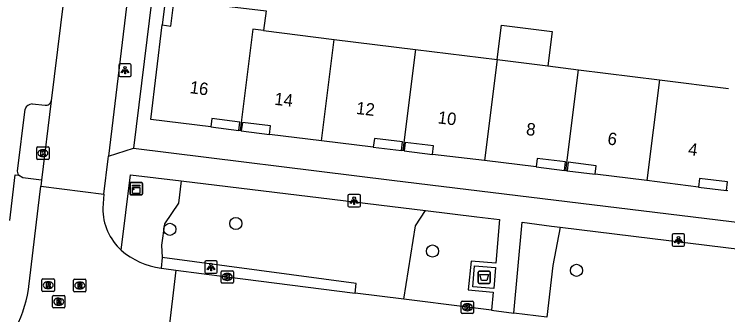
# Model space of a CAD drawing. Extents: x 161696 to 162377, y 380761 to 381673.
# Drawn here: x 162268.6 to 162326.1, y 381559.9 to 381584.1 of the extents above; entities that cross this region are included whole.
import ezdxf

# ---------------------------------------------------------------- set-up
doc = ezdxf.new("R2010")
doc.units = 0
for name, color, linetype in [('IMGEO_Afval_apart_plaats', 7, 'Continuous'), ('IMGEO_Boom', 7, 'Continuous'), ('IMGEO_Groenvoorziening', 7, 'Continuous'), ('IMGEO_Haag', 7, 'Continuous'), ('IMGEO_Kast', 7, 'Continuous'), ('IMGEO_Kolk', 7, 'Continuous'), ('IMGEO_Lichtpunt', 7, 'Continuous'), ('IMGEO_Pand', 7, 'Continuous'), ('IMGEO_Pand_nummerreeks', 7, 'Continuous'), ('IMGEO_Pand_overbouw', 7, 'Continuous'), ('IMGEO_Rijbaan_lokaal_open', 7, 'Continuous'), ('IMGEO_Rioolput', 7, 'Continuous'), ('IMGEO_Voetpad_gesloten', 7, 'Continuous'), ('IMGEO_Voetpad_open', 7, 'Continuous')]:
    doc.layers.add(name, color=color, linetype=linetype)

msp = doc.modelspace()

# ---------------------------------------------------------------- linework, layer by layer
at = {"layer": 'IMGEO_Afval_apart_plaats'}
for p, q in [((162305.983, 381562.538), (162305.983, 381563.338)), ((162305.983, 381563.338), (162305.983, 381562.538)), ((162306.083, 381563.438), (162306.873, 381563.438)), ((162306.873, 381563.438), (162306.083, 381563.438)), ((162306.973, 381563.338), (162306.973, 381562.538)), ((162306.973, 381562.538), (162306.973, 381563.338)), ((162306.873, 381562.438), (162306.083, 381562.438)), ((162306.083, 381562.438), (162306.873, 381562.438))]:
    msp.add_line(p, q, dxfattribs=at)
msp.add_lwpolyline([(162306.126, 381563.152), (162306.83, 381563.152), (162306.681, 381562.682), (162306.275, 381562.682), (162306.126, 381563.152)], dxfattribs=at)
for centre, start, end in [((162306.083, 381563.338), 90, 180), ((162306.083, 381563.338), 90, 180), ((162306.873, 381563.338), 0, 90), ((162306.873, 381563.338), 360, 90), ((162306.083, 381562.538), 180, 270), ((162306.083, 381562.538), 180, 270), ((162306.873, 381562.538), 270, 0), ((162306.873, 381562.538), 270, 0)]:
    msp.add_arc(centre, 0.1, start, end, dxfattribs=at)
at = {"layer": 'IMGEO_Boom'}
for centre in [(162286.455, 381567.262), (162281.142, 381566.796), (162302.309, 381565.045), (162313.924, 381563.49)]:
    msp.add_circle(centre, 0.489, dxfattribs=at)
at = {"layer": 'IMGEO_Groenvoorziening'}
for points in [[(162282.044, 381570.702), (162281.826, 381568.893), (162280.696, 381567.25), (162280.466, 381565.512), (162280.516, 381564.527)], [(162300.016, 381561.161), (162300.93, 381567.082), (162301.743, 381568.317)], [(162312.597, 381566.959), (162312.022, 381563.869), (162311.533, 381559.719)]]:
    msp.add_lwpolyline(points, dxfattribs=at)
at = {"layer": 'IMGEO_Haag'}
for points in [[(162280.516, 381564.527), (162280.434, 381563.658)], [(162296.083, 381561.657), (162296.173, 381562.445), (162280.516, 381564.527)]]:
    msp.add_lwpolyline(points, dxfattribs=at)
at = {"layer": 'IMGEO_Kast'}
for p, q in [((162278.005, 381570.563), (162278.846, 381570.563)), ((162278.846, 381570.563), (162278.005, 381570.563)), ((162278.93, 381570.488), (162278.93, 381569.647)), ((162278.93, 381569.647), (162278.93, 381570.488)), ((162277.93, 381569.638), (162277.93, 381570.479)), ((162277.93, 381570.479), (162277.93, 381569.638)), ((162278.855, 381569.563), (162278.014, 381569.563)), ((162278.014, 381569.563), (162278.855, 381569.563))]:
    msp.add_line(p, q, dxfattribs=at)
for points in [[(162278.125, 381570.353), (162278.725, 381570.353), (162278.725, 381570.268), (162278.125, 381570.268), (162278.125, 381570.353)], [(162278.125, 381570.178), (162278.725, 381570.178), (162278.725, 381569.689), (162278.125, 381569.689), (162278.125, 381570.178)]]:
    msp.add_lwpolyline(points, dxfattribs=at)
msp.add_circle((162278.209, 381570.027), 0.0377, dxfattribs=at)
for centre, start, end in [((162278.008, 381570.485), 92.4484, 184.28452), ((162278.008, 381570.485), 92.4484, 184.28452), ((162278.852, 381570.485), 2.4484, 94.28452), ((162278.852, 381570.485), 2.4484, 94.28452), ((162278.008, 381569.641), 182.4484, 274.28452), ((162278.008, 381569.641), 182.4484, 274.28452), ((162278.852, 381569.641), 272.4484, 4.28452), ((162278.852, 381569.641), 272.4484, 4.28452)]:
    msp.add_arc(centre, 0.0779, start, end, dxfattribs=at)
at = {"layer": 'IMGEO_Kolk'}
for p, q in [((162270.407, 381572.506), (162270.407, 381573.358)), ((162270.482, 381573.432), (162271.334, 381573.432)), ((162271.408, 381573.358), (162271.408, 381572.506)), ((162270.895, 381573.212), (162270.92, 381573.212)), ((162271.334, 381572.432), (162270.482, 381572.432)), ((162270.918, 381572.652), (162270.893, 381572.652)), ((162285.269, 381562.533), (162285.269, 381563.385)), ((162285.344, 381563.459), (162286.196, 381563.459)), ((162285.757, 381563.239), (162285.782, 381563.239)), ((162286.27, 381563.385), (162286.27, 381562.533)), ((162286.196, 381562.459), (162285.344, 381562.459)), ((162285.78, 381562.679), (162285.755, 381562.679)), ((162304.622, 381560.09), (162304.622, 381560.942)), ((162304.697, 381561.016), (162305.549, 381561.016)), ((162305.11, 381560.796), (162305.135, 381560.796)), ((162305.623, 381560.942), (162305.623, 381560.09)), ((162305.133, 381560.236), (162305.108, 381560.236)), ((162305.549, 381560.016), (162304.697, 381560.016))]:
    msp.add_line(p, q, dxfattribs=at)
for points in [[(162270.407, 381572.506), (162270.407, 381573.358)], [(162270.482, 381573.432), (162271.334, 381573.432)], [(162271.408, 381573.358), (162271.408, 381572.506)], [(162270.728, 381573.132), (162270.851, 381573.132), (162270.851, 381572.981), (162270.981, 381573.132), (162271.145, 381573.132), (162270.999, 381572.981), (162271.152, 381572.732), (162271, 381572.732), (162270.915, 381572.896), (162270.851, 381572.829), (162270.851, 381572.732), (162270.728, 381572.732), (162270.728, 381573.132)], [(162271.334, 381572.432), (162270.482, 381572.432)], [(162285.269, 381562.533), (162285.269, 381563.385)], [(162285.344, 381563.459), (162286.196, 381563.459)], [(162285.59, 381563.159), (162285.713, 381563.159), (162285.713, 381563.008), (162285.843, 381563.159), (162286.007, 381563.159), (162285.861, 381563.008), (162286.014, 381562.759), (162285.862, 381562.759), (162285.777, 381562.923), (162285.713, 381562.856), (162285.713, 381562.759), (162285.59, 381562.759), (162285.59, 381563.159)], [(162286.27, 381563.385), (162286.27, 381562.533)], [(162286.196, 381562.459), (162285.344, 381562.459)], [(162304.622, 381560.09), (162304.622, 381560.942)], [(162304.697, 381561.016), (162305.549, 381561.016)], [(162304.943, 381560.716), (162305.066, 381560.716), (162305.066, 381560.565), (162305.196, 381560.716), (162305.36, 381560.716), (162305.214, 381560.565), (162305.367, 381560.316), (162305.215, 381560.316), (162305.13, 381560.48), (162305.066, 381560.413), (162305.066, 381560.316), (162304.943, 381560.316), (162304.943, 381560.716)], [(162305.623, 381560.942), (162305.623, 381560.09)], [(162305.549, 381560.016), (162304.697, 381560.016)]]:
    msp.add_lwpolyline(points, dxfattribs=at)
for centre, start, end in [((162270.484, 381573.356), 91.55205, 178.44795), ((162270.484, 381573.356), 91.55205, 178.44795), ((162271.332, 381573.356), 1.55205, 88.44795), ((162271.332, 381573.356), 1.55205, 88.44795), ((162270.484, 381572.508), 181.55205, 268.44795), ((162270.484, 381572.508), 181.55205, 268.44795), ((162271.332, 381572.508), 271.55205, 358.44795), ((162271.332, 381572.508), 271.55205, 358.44795), ((162285.346, 381563.383), 91.55205, 178.44795), ((162285.346, 381563.383), 91.55205, 178.44795), ((162286.194, 381563.383), 1.55205, 88.44795), ((162286.194, 381563.383), 1.55205, 88.44795), ((162285.346, 381562.535), 181.55205, 268.44795), ((162285.346, 381562.535), 181.55205, 268.44795), ((162286.194, 381562.535), 271.55205, 358.44795), ((162286.194, 381562.535), 271.55205, 358.44795), ((162304.699, 381560.94), 91.55205, 178.44795), ((162304.699, 381560.94), 91.55205, 178.44795), ((162305.547, 381560.94), 1.55205, 88.44795), ((162305.547, 381560.94), 1.55205, 88.44795), ((162304.699, 381560.092), 181.55205, 268.44795), ((162304.699, 381560.092), 181.55205, 268.44795), ((162305.547, 381560.092), 271.55205, 358.44795), ((162305.547, 381560.092), 271.55205, 358.44795)]:
    msp.add_arc(centre, 0.0765, start, end, dxfattribs=at)
for centre, major_axis, ratio, start_param, end_param in [((162270.894, 381572.932), (-0.387, 0.002), 0.722429, 4.712389, 7.853982), ((162270.919, 381572.932), (-0.39, 0.002), 0.717154, 1.570796, 4.712389), ((162285.756, 381562.959), (-0.387, 0.002), 0.722429, 4.712389, 7.853982), ((162285.781, 381562.959), (-0.39, 0.002), 0.717154, 1.570796, 4.712389), ((162305.109, 381560.516), (-0.387, 0.002), 0.722429, 4.712389, 7.853982), ((162305.134, 381560.516), (-0.39, 0.002), 0.717154, 1.570796, 4.712389)]:
    msp.add_ellipse(centre, major_axis=major_axis, ratio=ratio, start_param=start_param, end_param=end_param, dxfattribs=at)
at = {"layer": 'IMGEO_Lichtpunt'}
for p, q in [((162277.032, 381580.019), (162277.032, 381579.212)), ((162277.032, 381580.019), (162277.032, 381579.212)), ((162277.934, 381580.114), (162277.126, 381580.114)), ((162277.934, 381580.114), (162277.126, 381580.114)), ((162278.028, 381579.212), (162278.028, 381580.019)), ((162278.028, 381579.212), (162278.028, 381580.019)), ((162277.126, 381579.118), (162277.934, 381579.118)), ((162277.126, 381579.118), (162277.934, 381579.118)), ((162295.501, 381569.505), (162295.501, 381568.698)), ((162295.501, 381569.505), (162295.501, 381568.698)), ((162296.403, 381569.6), (162295.595, 381569.6)), ((162296.403, 381569.6), (162295.595, 381569.6)), ((162296.497, 381568.698), (162296.497, 381569.505)), ((162296.497, 381568.698), (162296.497, 381569.505)), ((162295.595, 381568.604), (162296.403, 381568.604)), ((162295.595, 381568.604), (162296.403, 381568.604)), ((162321.643, 381566.331), (162321.643, 381565.524)), ((162321.643, 381566.331), (162321.643, 381565.524)), ((162322.545, 381566.426), (162321.737, 381566.426)), ((162322.545, 381566.426), (162321.737, 381566.426)), ((162322.639, 381565.524), (162322.639, 381566.331)), ((162322.639, 381565.524), (162322.639, 381566.331)), ((162321.737, 381565.43), (162322.545, 381565.43)), ((162321.737, 381565.43), (162322.545, 381565.43)), ((162283.964, 381564.162), (162283.964, 381563.355)), ((162283.964, 381564.162), (162283.964, 381563.355)), ((162284.866, 381564.257), (162284.058, 381564.257)), ((162284.866, 381564.257), (162284.058, 381564.257)), ((162284.96, 381563.355), (162284.96, 381564.162)), ((162284.96, 381563.355), (162284.96, 381564.162)), ((162284.058, 381563.261), (162284.866, 381563.261)), ((162284.058, 381563.261), (162284.866, 381563.261))]:
    msp.add_line(p, q, dxfattribs=at)
for points in [[(162277.406, 381579.683), (162277.445, 381579.655), (162277.257, 381579.393), (162277.219, 381579.42), (162277.406, 381579.683)], [(162277.508, 381579.635), (162277.555, 381579.635), (162277.555, 381579.313), (162277.508, 381579.313), (162277.508, 381579.635)], [(162277.618, 381579.655), (162277.656, 381579.682), (162277.843, 381579.42), (162277.804, 381579.392), (162277.618, 381579.655)], [(162295.875, 381569.169), (162295.914, 381569.141), (162295.726, 381568.879), (162295.688, 381568.906), (162295.875, 381569.169)], [(162295.977, 381569.121), (162296.024, 381569.121), (162296.024, 381568.799), (162295.977, 381568.799), (162295.977, 381569.121)], [(162296.087, 381569.141), (162296.125, 381569.168), (162296.312, 381568.906), (162296.273, 381568.878), (162296.087, 381569.141)], [(162322.017, 381565.995), (162322.056, 381565.967), (162321.868, 381565.705), (162321.83, 381565.732), (162322.017, 381565.995)], [(162322.119, 381565.947), (162322.166, 381565.947), (162322.166, 381565.625), (162322.119, 381565.625), (162322.119, 381565.947)], [(162322.229, 381565.967), (162322.267, 381565.994), (162322.454, 381565.732), (162322.415, 381565.704), (162322.229, 381565.967)], [(162284.338, 381563.826), (162284.377, 381563.798), (162284.189, 381563.536), (162284.151, 381563.563), (162284.338, 381563.826)], [(162284.44, 381563.778), (162284.487, 381563.778), (162284.487, 381563.456), (162284.44, 381563.456), (162284.44, 381563.778)], [(162284.55, 381563.798), (162284.588, 381563.825), (162284.775, 381563.563), (162284.736, 381563.535), (162284.55, 381563.798)]]:
    msp.add_lwpolyline(points, dxfattribs=at)
for centre in [(162277.531, 381579.817), (162296, 381569.303), (162322.142, 381566.129), (162284.463, 381563.96)]:
    msp.add_circle(centre, 0.0994, dxfattribs=at)
for centre, start, end in [((162277.126, 381580.019), 90, 180), ((162277.126, 381580.019), 90, 180), ((162277.934, 381580.019), 0, 90), ((162277.934, 381580.019), 0, 90), ((162277.126, 381579.212), 180, 270), ((162277.126, 381579.212), 180, 270), ((162277.934, 381579.212), 270, 0), ((162277.934, 381579.212), 270, 360), ((162295.595, 381569.505), 90, 180), ((162295.595, 381569.505), 90, 180), ((162296.403, 381569.505), 0, 90), ((162296.403, 381569.505), 0, 90), ((162295.595, 381568.698), 180, 270), ((162295.595, 381568.698), 180, 270), ((162296.403, 381568.698), 270, 0), ((162296.403, 381568.698), 270, 360), ((162321.737, 381566.331), 90, 180), ((162321.737, 381566.331), 90, 180), ((162322.545, 381566.331), 0, 90), ((162322.545, 381566.331), 0, 90), ((162321.737, 381565.524), 180, 270), ((162321.737, 381565.524), 180, 270), ((162322.545, 381565.524), 270, 0), ((162322.545, 381565.524), 270, 360), ((162284.058, 381564.162), 90, 180), ((162284.058, 381564.162), 90, 180), ((162284.866, 381564.162), 0, 90), ((162284.866, 381564.162), 0, 90), ((162284.058, 381563.355), 180, 270), ((162284.058, 381563.355), 180, 270), ((162284.866, 381563.355), 270, 0), ((162284.866, 381563.355), 270, 360)]:
    msp.add_arc(centre, 0.0946, start, end, dxfattribs=at)
at = {"layer": 'IMGEO_Pand'}
for points in [[(162286.798, 381574.744), (162286.695, 381574.76), (162286.781, 381575.428), (162284.529, 381575.734), (162284.444, 381575.039), (162279.613, 381575.631), (162280.532, 381583.276), (162281.223, 381583.164), (162281.48, 381585.339), (162280.802, 381585.419), (162280.813, 381585.522)], [(162285.938, 381584.754), (162288.918, 381584.382), (162288.682, 381582.801)], [(162307.525, 381580.462), (162307.879, 381583.249), (162311.957, 381582.742), (162311.604, 381579.956)], [(162288.682, 381582.801), (162287.834, 381582.906), (162286.798, 381574.744)], [(162288.682, 381582.801), (162294.393, 381582.092)], [(162293.356, 381573.921), (162294.393, 381582.092)], [(162294.393, 381582.092), (162300.955, 381581.277)], [(162300.955, 381581.277), (162299.923, 381573.142)], [(162300.955, 381581.277), (162307.525, 381580.462)], [(162307.525, 381580.462), (162306.493, 381572.33)], [(162307.525, 381580.462), (162311.604, 381579.956)], [(162311.604, 381579.956), (162314.086, 381579.648)], [(162313.054, 381571.517), (162314.086, 381579.648)], [(162314.086, 381579.648), (162320.62, 381578.837)], [(162320.62, 381578.837), (162319.59, 381570.719)], [(162320.62, 381578.837), (162326.177, 381578.147)], [(162293.356, 381573.921), (162289.17, 381574.434), (162289.254, 381575.126), (162286.984, 381575.404), (162286.901, 381574.729), (162286.798, 381574.744)], [(162299.923, 381573.142), (162299.806, 381573.156), (162299.889, 381573.837), (162297.628, 381574.113), (162297.542, 381573.409), (162293.356, 381573.921)], [(162306.493, 381572.33), (162302.322, 381572.834), (162302.404, 381573.523), (162300.12, 381573.794), (162300.041, 381573.128), (162299.923, 381573.142)], [(162313.054, 381571.517), (162312.95, 381571.529), (162313.029, 381572.224), (162310.746, 381572.501), (162310.664, 381571.825), (162306.493, 381572.33)], [(162319.59, 381570.719), (162315.424, 381571.248), (162315.5, 381571.919), (162313.238, 381572.199), (162313.159, 381571.506), (162313.054, 381571.517)], [(162326.123, 381569.901), (162326.019, 381569.914), (162326.104, 381570.609), (162323.841, 381570.888), (162323.756, 381570.191), (162319.59, 381570.719)]]:
    msp.add_lwpolyline(points, dxfattribs=at)
at = {"layer": 'IMGEO_Pand_overbouw'}
for points in [[(162280.802, 381585.419), (162280.532, 381583.276), (162281.223, 381583.164), (162281.48, 381585.339)], [(162284.444, 381575.039), (162286.695, 381574.76), (162286.781, 381575.428), (162284.529, 381575.734)], [(162289.17, 381574.434), (162289.254, 381575.126), (162286.984, 381575.404), (162286.901, 381574.729)], [(162297.542, 381573.409), (162299.806, 381573.156), (162299.889, 381573.837), (162297.628, 381574.113)], [(162300.041, 381573.128), (162302.322, 381572.834), (162302.404, 381573.523), (162300.12, 381573.794)], [(162312.95, 381571.529), (162313.029, 381572.224), (162310.746, 381572.501), (162310.664, 381571.825)], [(162313.159, 381571.506), (162315.424, 381571.248), (162315.5, 381571.919), (162313.238, 381572.199)], [(162323.756, 381570.191), (162326.019, 381569.914), (162326.104, 381570.609), (162323.841, 381570.888)]]:
    msp.add_lwpolyline(points, close=True, dxfattribs=at)
at = {"layer": 'IMGEO_Rijbaan_lokaal_open'}
for points in [[(162279.186, 381597.501), (162276.188, 381572.685)], [(162273.834, 381595.464), (162271.583, 381577.153)], [(162271.583, 381577.153), (162270.793, 381570.751)], [(162275.813, 381569.627), (162276.161, 381572.464), (162276.188, 381572.685)], [(162270.793, 381570.751), (162270.736, 381570.267)], [(162269.798, 381562.419), (162270.527, 381568.497), (162270.736, 381570.267)], [(162270.736, 381570.267), (162275.813, 381569.627)], [(162275.813, 381569.627), (162275.73, 381568.505)], [(162280.434, 381563.658), (162280.662, 381563.629), (162281.627, 381563.502)], [(162281.627, 381563.502), (162280.994, 381558.269)], [(162281.627, 381563.502), (162285.77, 381562.959), (162296.083, 381561.657)], [(162300.016, 381561.161), (162296.083, 381561.657)], [(162307.059, 381560.275), (162305.123, 381560.516), (162300.016, 381561.161)], [(162307.059, 381560.275), (162308.872, 381560.05)], [(162311.533, 381559.719), (162308.872, 381560.05)]]:
    msp.add_lwpolyline(points, dxfattribs=at)
for centre, radius, start, end in [((162280.337, 381568.499), 4.607, 179.91936, 227.4066), ((162281.356, 381569.995), 6.404, 229.75704, 261.7208), ((162259.337, 381563.61), 10.529, 333.28994, 353.50756)]:
    msp.add_arc(centre, radius, start, end, dxfattribs=at)
at = {"layer": 'IMGEO_Rioolput'}
for p, q in [((162270.832, 381561.871), (162270.832, 381562.723)), ((162270.907, 381562.797), (162271.759, 381562.797)), ((162271.32, 381562.577), (162271.345, 381562.577)), ((162271.833, 381562.723), (162271.833, 381561.871)), ((162273.379, 381561.844), (162273.379, 381562.696)), ((162273.454, 381562.77), (162274.306, 381562.77)), ((162273.867, 381562.55), (162273.892, 381562.55)), ((162274.38, 381562.696), (162274.38, 381561.844)), ((162271.343, 381562.017), (162271.318, 381562.017)), ((162273.89, 381561.99), (162273.865, 381561.99)), ((162271.759, 381561.797), (162270.907, 381561.797)), ((162271.682, 381560.542), (162271.682, 381561.394)), ((162271.757, 381561.468), (162272.609, 381561.468)), ((162272.683, 381561.394), (162272.683, 381560.542)), ((162274.306, 381561.77), (162273.454, 381561.77)), ((162272.17, 381561.248), (162272.195, 381561.248)), ((162272.609, 381560.468), (162271.757, 381560.468)), ((162272.193, 381560.688), (162272.168, 381560.688))]:
    msp.add_line(p, q, dxfattribs=at)
for points in [[(162270.832, 381561.871), (162270.832, 381562.723)], [(162270.907, 381562.797), (162271.759, 381562.797)], [(162271.421, 381562.495), (162271.169, 381562.497), (162271.169, 381562.097)], [(162271.833, 381562.723), (162271.833, 381561.871)], [(162273.379, 381561.844), (162273.379, 381562.696)], [(162273.454, 381562.77), (162274.306, 381562.77)], [(162273.968, 381562.468), (162273.716, 381562.47), (162273.716, 381562.07)], [(162274.38, 381562.696), (162274.38, 381561.844)], [(162271.169, 381562.097), (162271.293, 381562.097), (162271.293, 381562.259), (162271.304, 381562.259)], [(162271.347, 381562.416), (162271.293, 381562.416), (162271.293, 381562.335)], [(162271.293, 381562.335), (162271.345, 381562.335)], [(162271.351, 381562.23), (162271.422, 381562.097), (162271.562, 381562.097), (162271.497, 381562.223)], [(162273.716, 381562.07), (162273.84, 381562.07), (162273.84, 381562.232), (162273.851, 381562.232)], [(162273.894, 381562.389), (162273.84, 381562.389), (162273.84, 381562.308)], [(162273.84, 381562.308), (162273.892, 381562.308)], [(162273.898, 381562.203), (162273.969, 381562.07), (162274.109, 381562.07), (162274.044, 381562.196)], [(162271.759, 381561.797), (162270.907, 381561.797)], [(162271.682, 381560.542), (162271.682, 381561.394)], [(162271.757, 381561.468), (162272.609, 381561.468)], [(162272.683, 381561.394), (162272.683, 381560.542)], [(162274.306, 381561.77), (162273.454, 381561.77)], [(162272.271, 381561.166), (162272.019, 381561.168), (162272.019, 381560.768)], [(162272.019, 381560.768), (162272.143, 381560.768), (162272.143, 381560.93), (162272.154, 381560.93)], [(162272.197, 381561.087), (162272.143, 381561.087), (162272.143, 381561.006)], [(162272.143, 381561.006), (162272.195, 381561.006)], [(162272.201, 381560.901), (162272.272, 381560.768), (162272.412, 381560.768), (162272.347, 381560.894)], [(162272.609, 381560.468), (162271.757, 381560.468)]]:
    msp.add_lwpolyline(points, dxfattribs=at)
for centre, radius, start, end in [((162270.909, 381562.721), 0.0765, 91.55205, 178.44795), ((162270.909, 381562.721), 0.0765, 91.55205, 178.44795), ((162271.42, 381562.385), 0.109, 350.36119, 89.41601), ((162271.757, 381562.721), 0.0765, 1.55205, 88.44795), ((162271.757, 381562.721), 0.0765, 1.55205, 88.44795), ((162273.456, 381562.694), 0.0765, 91.55205, 178.44795), ((162273.456, 381562.694), 0.0765, 91.55205, 178.44795), ((162273.967, 381562.358), 0.109, 350.36119, 89.41601), ((162274.304, 381562.694), 0.0765, 1.55205, 88.44795), ((162274.304, 381562.694), 0.0765, 1.55205, 88.44795), ((162270.909, 381561.873), 0.0765, 181.55205, 268.44795), ((162270.909, 381561.873), 0.0765, 181.55205, 268.44795), ((162271.303, 381562.206), 0.0533, 26.02933, 88.69889), ((162271.329, 381562.524), 0.19, 274.7715, 282.96867), ((162271.353, 381562.32), 0.0964, 77.00612, 93.18647), ((162271.367, 381562.377), 0.0378, 276.66336, 79.67722), ((162271.418, 381562.385), 0.112, 277.58423, 350.98172), ((162271.402, 381562.17), 0.108, 29.51342, 73.79051), ((162271.757, 381561.873), 0.0765, 271.55205, 358.44795), ((162271.757, 381561.873), 0.0765, 271.55205, 358.44795), ((162273.85, 381562.179), 0.0533, 26.02933, 88.69889), ((162273.876, 381562.497), 0.19, 274.7715, 282.96867), ((162273.9, 381562.293), 0.0964, 77.00612, 93.18647), ((162273.914, 381562.35), 0.0378, 276.66336, 79.67722), ((162273.965, 381562.358), 0.112, 277.58423, 350.98172), ((162273.949, 381562.143), 0.108, 29.51342, 73.79051), ((162271.759, 381561.392), 0.0765, 91.55205, 178.44795), ((162271.759, 381561.392), 0.0765, 91.55205, 178.44795), ((162272.607, 381561.392), 0.0765, 1.55205, 88.44795), ((162272.607, 381561.392), 0.0765, 1.55205, 88.44795), ((162273.456, 381561.846), 0.0765, 181.55205, 268.44795), ((162273.456, 381561.846), 0.0765, 181.55205, 268.44795), ((162274.304, 381561.846), 0.0765, 271.55205, 358.44795), ((162274.304, 381561.846), 0.0765, 271.55205, 358.44795), ((162272.153, 381560.877), 0.0533, 26.02933, 88.69889), ((162272.179, 381561.195), 0.19, 274.7715, 282.96867), ((162272.203, 381560.991), 0.0964, 77.00612, 93.18647), ((162272.217, 381561.048), 0.0378, 276.66336, 79.67722), ((162272.27, 381561.056), 0.109, 350.36119, 89.41601), ((162272.268, 381561.056), 0.112, 277.58423, 350.98172), ((162272.252, 381560.841), 0.108, 29.51342, 73.79051), ((162271.759, 381560.544), 0.0765, 181.55205, 268.44795), ((162271.759, 381560.544), 0.0765, 181.55205, 268.44795), ((162272.607, 381560.544), 0.0765, 271.55205, 358.44795), ((162272.607, 381560.544), 0.0765, 271.55205, 358.44795)]:
    msp.add_arc(centre, radius, start, end, dxfattribs=at)
for centre, major_axis, ratio, start_param, end_param in [((162271.319, 381562.297), (-0.387, 0.002), 0.722429, 4.712389, 7.853982), ((162271.344, 381562.297), (-0.39, 0.002), 0.717154, 1.570796, 4.712389), ((162273.866, 381562.27), (-0.387, 0.002), 0.722429, 4.712389, 7.853982), ((162273.891, 381562.27), (-0.39, 0.002), 0.717154, 1.570796, 4.712389), ((162272.169, 381560.968), (-0.387, 0.002), 0.722429, 4.712389, 7.853982), ((162272.194, 381560.968), (-0.39, 0.002), 0.717154, 1.570796, 4.712389)]:
    msp.add_ellipse(centre, major_axis=major_axis, ratio=ratio, start_param=start_param, end_param=end_param, dxfattribs=at)
at = {"layer": 'IMGEO_Voetpad_gesloten'}
msp.add_lwpolyline([(162307.384, 381563.709), (162307.247, 381562.031), (162305.572, 381562.168), (162305.709, 381563.846), (162307.384, 381563.709)], dxfattribs=at)
at = {"layer": 'IMGEO_Voetpad_open'}
for points in [[(162284.801, 381626.817), (162278.22, 381573.325)], [(162270.031, 381576.896), (162271.094, 381576.803)], [(162268.944, 381571.171), (162268.861, 381571.486), (162269.467, 381576.487)], [(162276.188, 381572.685), (162278.22, 381573.325)], [(162278.22, 381573.325), (162299.025, 381570.768), (162335.481, 381566.331)], [(162268.237, 381567.5), (162268.683, 381571.18), (162268.944, 381571.171)], [(162270.793, 381570.751), (162269.286, 381570.934), (162268.944, 381571.171)], [(162277.219, 381565.107), (162277.967, 381571.196), (162282.044, 381570.702)], [(162282.044, 381570.702), (162301.743, 381568.317)], [(162301.743, 381568.317), (162305.899, 381567.814), (162307.706, 381567.583), (162307.415, 381564.061), (162305.43, 381564.234), (162305.193, 381561.918), (162307.209, 381561.729), (162307.059, 381560.275)], [(162308.872, 381560.05), (162309.54, 381567.378), (162311.899, 381567.044), (162312.597, 381566.959)], [(162312.597, 381566.959), (162333.183, 381564.441), (162335.159, 381564.199), (162334.279, 381556.873)]]:
    msp.add_lwpolyline(points, dxfattribs=at)
for centre, radius, start, end in [((162270.055, 381576.269), 0.627, 92.21553, 159.68201), ((162271.17, 381577.213), 0.417, 259.49563, 351.69049)]:
    msp.add_arc(centre, radius, start, end, dxfattribs=at)

# ---------------------------------------------------------------- texts
at = {"layer": 'IMGEO_Pand_nummerreeks'}
for s, rotation, p in [('16', 352.16493, (162282.7, 381577.775)), ('14', 353.65796, (162289.529, 381576.831)), ('12', 353.40356, (162296.122, 381576.092)), ('10', 352.91276, (162302.697, 381575.339)), ('8', 353.25056, (162309.823, 381574.399)), ('6', 352.1444, (162316.377, 381573.64)), ('4', 352.46788, (162322.88, 381572.787))]:
    msp.add_text(s, height=1, rotation=rotation, dxfattribs=at).set_placement(p)

doc.saveas('drawing.dxf')
